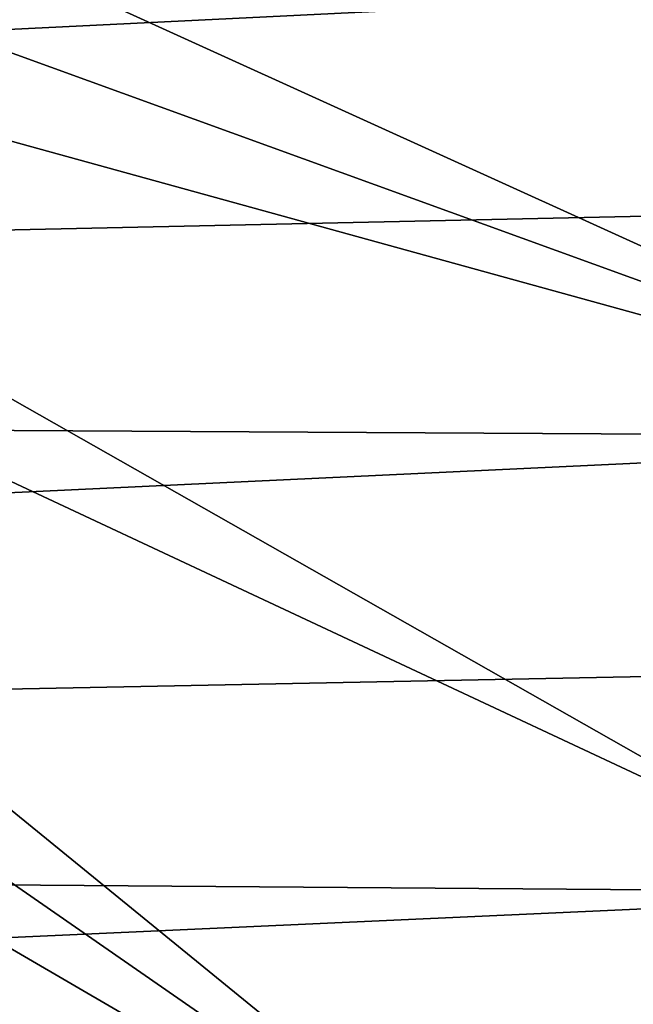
# Model space of a CAD drawing. Header units: metres. Extents: x -109 to 109, y -19 to 107.
# Tile 299 of 315: x 98.22 to 102.55, y -0.97 to 5.97. Entities that reach past the tile are written whole.
import ezdxf

# ---------------------------------------------------------------- set-up
doc = ezdxf.new("R2010")
doc.units = ezdxf.units.M
doc.layers.add('solid_21_412_310_XXX', color=7, linetype='CONTINUOUS')

msp = doc.modelspace()

# ---------------------------------------------------------------- linework, layer by layer
at = {"layer": 'solid_21_412_310_XXX'}
for points in [[(105.328194, 3.138393, 65.860069), (92.318703, 7.856091, 60.82386), (92.636032, 8.902181, 60.82386)], [(106.27636, 6.429557, 65.860069), (105.328194, 3.138393, 65.860069), (92.636032, 8.902181, 60.82386)], [(105.328194, 3.138393, 65.860069), (91.93364, 6.832995, 60.82386), (92.318703, 7.856091, 60.82386)], [(104.017494, -0.025913, 65.860069), (91.482483, 5.837275, 60.82386), (91.93364, 6.832995, 60.82386)], [(105.328194, 3.138393, 65.860069), (104.017494, -0.025913, 65.860069), (91.93364, 6.832995, 60.82386)], [(45.553402, 6.59357, 71.355003), (46.424351, 3.370162, 71.355003), (107.395279, 6.358478, 71.355003)], [(46.424351, 3.370162, 71.355003), (106.973785, 4.680241, 71.355003), (107.395279, 6.358478, 71.355003)], [(102.360748, -3.023567, 65.860069), (90.967171, 4.873193, 60.82386), (91.482483, 5.837275, 60.82386)], [(104.017494, -0.025913, 65.860069), (102.360748, -3.023567, 65.860069), (91.482483, 5.837275, 60.82386)], [(102.360748, -3.023567, 65.860069), (90.389908, 3.944878, 60.82386), (90.967171, 4.873193, 60.82386)], [(46.424351, 3.370162, 71.355003), (106.461197, 3.02752, 71.355003), (106.973785, 4.680241, 71.355003)], [(100.378792, -5.816883, 65.860069), (89.753166, 3.056306, 60.82386), (90.389908, 3.944878, 60.82386)], [(102.360748, -3.023567, 65.860069), (100.378792, -5.816883, 65.860069), (90.389908, 3.944878, 60.82386)], [(46.424351, 3.370162, 71.355003), (47.63007, 0.256397, 71.355003), (106.461197, 3.02752, 71.355003)], [(100.378792, -5.816883, 65.860069), (89.059669, 2.211281, 60.82386), (89.753166, 3.056306, 60.82386)], [(47.63007, 0.256397, 71.355003), (105.859047, 1.405282, 71.355003), (106.461197, 3.02752, 71.355003)], [(100.378792, -5.816883, 65.860069), (98.096535, -8.370722, 65.860069), (89.059669, 2.211281, 60.82386)], [(47.63007, 0.256397, 71.355003), (105.169128, -0.181634, 71.355003), (105.859047, 1.405282, 71.355003)], [(47.63007, 0.256397, 71.355003), (49.157257, -2.713229, 71.355003), (105.169128, -0.181634, 71.355003)], [(102.992241, -2.714034, 66.043358), (102.360748, -3.023567, 65.860069), (104.017494, -0.025913, 65.860069)], [(49.157257, -2.713229, 71.355003), (103.534363, -3.267636, 71.355003), (105.169128, -0.181634, 71.355003)]]:
    msp.add_3dface(points, dxfattribs=at)

doc.saveas('drawing.dxf')
